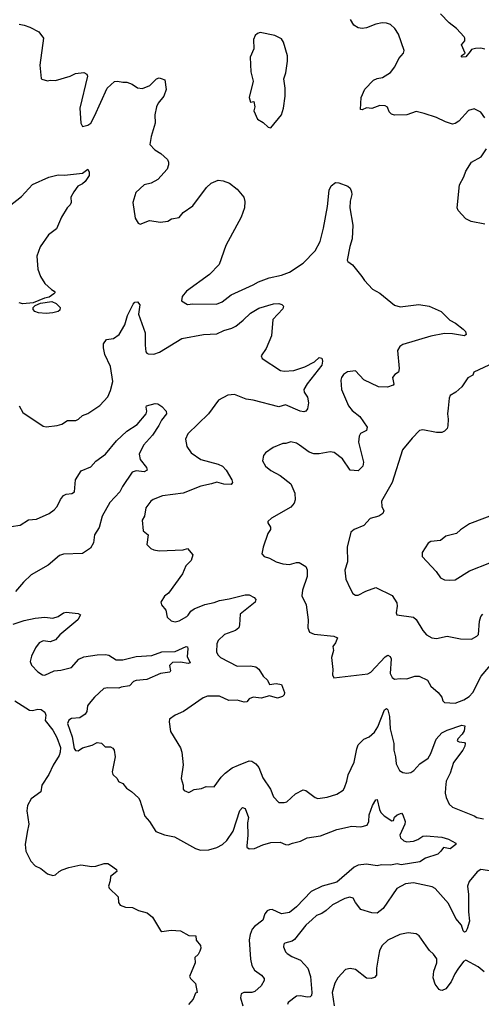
# Model space of a CAD drawing. Extents: x 2087054 to 2277909, y 548907 to 753496.
# Tile 350 of 444: x 2196699 to 2200129, y 704228 to 711543. Entities that reach past the tile are written whole.
import ezdxf

# ---------------------------------------------------------------- set-up
doc = ezdxf.new("R2010")
doc.units = 0

msp = doc.modelspace()

# ---------------------------------------------------------------- linework, layer by layer
at = {"layer": '0CON20XD'}
for points in [[(2200155, 711324.4), (2200125, 711331.9), (2200085, 711329.5), (2200055, 711320), (2200045.7, 711305.7), (2200015, 711267.9), (2199988, 711265), (2199980, 711275), (2200008.8, 711295), (2199982.9, 711355), (2200006.9, 711385), (2200007.1, 711405), (2200000.6, 711415), (2199945, 711476.8), (2199889, 711519), (2199825, 711586.4)], [(2196695, 711509.4), (2196732.6, 711502.6), (2196774, 711486), (2196841.9, 711451.9), (2196875.5, 711405), (2196850, 711205), (2196860, 711105), (2196865, 711100), (2196905, 711087.5), (2196925, 711092.5), (2196965, 711090), (2197075, 711122), (2197115, 711143.8), (2197175, 711151.2), (2197198.3, 711138.3), (2197203, 711123), (2197146.2, 710885), (2197152.5, 710775), (2197165, 710750), (2197205, 710760), (2197226.7, 710775), (2197256.2, 710825), (2197348.8, 711035), (2197405, 711082.5), (2197425, 711086.7), (2197465, 711077.5), (2197495, 711078.8), (2197535, 711063.8), (2197575, 711036.2), (2197612.3, 711032.3), (2197666.2, 711055), (2197715, 711104), (2197735, 711110), (2197750, 711105), (2197777, 711097), (2197787.5, 711025), (2197771.2, 710975), (2197728.3, 710921.7), (2197716.9, 710895), (2197702.5, 710835), (2197706.7, 710775), (2197675.9, 710674.1), (2197666.4, 710616.4), (2197702.5, 710575), (2197748.8, 710548.8), (2197796.7, 710505), (2197806.2, 710485), (2197806.2, 710465), (2197795, 710433.3), (2197725, 710356.2), (2197675, 710329.2), (2197623.3, 710315), (2197561.7, 710258.3), (2197540, 710185), (2197558.3, 710068.3), (2197580.7, 710030.7), (2197595, 710022.5), (2197665, 710050), (2197745, 710037.5), (2197800, 710045), (2197828, 710062), (2197885, 710073.8), (2197915, 710111.2), (2197985, 710158.8), (2198087.5, 710295), (2198122.2, 710327.8), (2198175, 710350), (2198210, 710345), (2198257.5, 710327.5), (2198315, 710283.8), (2198363.8, 710225), (2198371.7, 710191.7), (2198368.8, 710145), (2198344, 710075), (2198231.4, 709865), (2198180.8, 709725), (2198109.3, 709650.7), (2197938.8, 709525), (2197906.2, 709485), (2197902.5, 709455), (2197945, 709426.2), (2197985, 709431.4), (2198161.7, 709428.3), (2198204.4, 709445.6), (2198270.9, 709499.1), (2198435, 709572.2), (2198473.8, 709595), (2198552.5, 709625), (2198645, 709645.6), (2198703.4, 709666.6), (2198805, 709732.9), (2198895.3, 709824.7), (2198931.8, 709895), (2198955.4, 709995), (2198985.6, 710155), (2198998.8, 710275), (2199012.7, 710307.3), (2199045, 710333.8), (2199070.5, 710330.5), (2199137.5, 710305), (2199155, 710290), (2199165.7, 710265), (2199167.1, 710245), (2199154.2, 710195), (2199152.9, 710145), (2199174.3, 710015), (2199169.5, 709915), (2199151.7, 709858.3), (2199132.5, 709755), (2199136.7, 709745), (2199171.4, 709721.4), (2199242.5, 709635), (2199260, 709605), (2199320.3, 709540.3), (2199375, 709512), (2199485, 709420.8), (2199525, 709408.6), (2199665, 709425.7), (2199742.5, 709415), (2199830, 709375), (2199895, 709310), (2199937.9, 709287.9), (2199994.6, 709244.6), (2200010.6, 709225), (2200015.6, 709205), (2200005, 709193.3), (2199915, 709208.8), (2199855, 709210.4), (2199755, 709191.9), (2199545, 709129.2), (2199524, 709115), (2199505.8, 709085), (2199519.5, 708950.5), (2199513.3, 708925), (2199487.5, 708907.5), (2199470, 708885), (2199478.8, 708835), (2199475, 708827.5), (2199432.3, 708812.3), (2199365, 708816.2), (2199257.3, 708867.3), (2199195, 708933.3), (2199135, 708927.5), (2199105, 708905.8), (2199090, 708885), (2199085.8, 708865), (2199091.2, 708795), (2199142, 708675), (2199168.8, 708638.8), (2199225.5, 708595.5), (2199280, 708515), (2199275, 708490), (2199230.7, 708469.3), (2199220.7, 708449.3), (2199217.5, 708405), (2199254.3, 708255.7), (2199248, 708225), (2199215, 708190), (2199155, 708195.6), (2199098.9, 708278.9), (2199036, 708326), (2199005, 708331.2), (2198925, 708316.5), (2198885, 708317.3), (2198850.8, 708330.8), (2198777.5, 708382.5)], [(2200155, 710812.5), (2200125.9, 710855.9), (2200075, 710880), (2200035, 710867.5), (2199960.9, 710789.1), (2199935, 710771.4), (2199915, 710765.8), (2199863.2, 710783.2), (2199795, 710815.8), (2199705, 710846.7), (2199645, 710860), (2199575, 710836.7), (2199485, 710833.3), (2199461.7, 710841.7), (2199445, 710857.5), (2199432.3, 710892.3), (2199415, 710903.8), (2199375, 710904), (2199315, 710883.8), (2199275, 710886.7), (2199245, 710872.5), (2199232.5, 710875), (2199236, 710965), (2199264.4, 711025.6), (2199327.7, 711092.3), (2199355, 711105.8), (2199395.9, 711114.1), (2199455, 711151.2), (2199486.6, 711193.4), (2199516, 711254), (2199550, 711295), (2199556.2, 711315), (2199513.8, 711435), (2199486.8, 711476.8), (2199455, 711505.8), (2199425, 711518), (2199391.2, 711518.8), (2199345, 711510), (2199275, 711482), (2199245, 711477.5), (2199215, 711482.9), (2199182.6, 711502.6), (2199156.2, 711545)], [(2198565, 710740), (2198643.3, 710835), (2198658.8, 710885), (2198672.5, 710975), (2198672.5, 711035), (2198663, 711103), (2198677, 711147), (2198688.8, 711235), (2198688, 711275), (2198659.5, 711375), (2198645, 711400.8), (2198595, 711425.8), (2198485, 711447.5), (2198465, 711440), (2198450, 711425), (2198437.5, 711395), (2198440, 711325), (2198412.5, 711265), (2198417.5, 711155), (2198433.3, 711085), (2198403.3, 710965), (2198415, 710930), (2198440, 710935), (2198446.2, 710895), (2198438.8, 710865), (2198465, 710802.5), (2198509.2, 710779.2), (2198545, 710743.3), (2198565, 710740)], [(2200155, 710022.5), (2200052.8, 710042.8), (2200015, 710062.9), (2199958, 710125), (2199948.9, 710145), (2199966.8, 710315), (2199998.8, 710375), (2200013.5, 710416.5), (2200056.6, 710483.4), (2200127.8, 710525), (2200167.3, 710582.7)], [(2196622.1, 710157.9), (2196712, 710228), (2196795, 710319.2), (2196915, 710373.8), (2196985, 710389.2), (2197032.3, 710387.7), (2197165, 710402), (2197205, 710432.5), (2197215, 710410), (2197215.8, 710385), (2197185, 710340), (2197165, 710324.3), (2197132.5, 710305), (2197101.2, 710265), (2197080, 710225), (2197081.2, 710185), (2197075, 710167.5), (2197051.2, 710145), (2197008.8, 710075), (2196971.9, 709988.1), (2196913.8, 709945), (2196850.8, 709855), (2196826, 709785), (2196835, 709690), (2196854, 709635), (2196885, 709583.3), (2196935, 709537.5), (2196956.4, 709526.4), (2196962.5, 709515), (2196953.3, 709505), (2196917.7, 709482.3), (2196882.5, 709475), (2196800, 709440), (2196721.8, 709431.8), (2196695, 709439.2)], [(2196695, 708673.3), (2196723.4, 708623.4), (2196875, 708523.3), (2196895, 708516.7), (2196977, 708527), (2197011.7, 708538.3), (2197055, 708563.8), (2197115.8, 708564.2), (2197135.8, 708574.2), (2197165, 708601.2), (2197205, 708616), (2197295, 708677.5), (2197355, 708741.2), (2197375, 708787.5), (2197391.1, 708855), (2197373.3, 708965), (2197332.9, 709055), (2197322, 709105), (2197322, 709135), (2197345, 709166), (2197397.5, 709175), (2197437.4, 709202.6), (2197480.8, 709275), (2197500, 709345), (2197541.4, 709428.6), (2197555, 709443.3), (2197575, 709446.7), (2197592, 709425), (2197583.1, 709355), (2197632.5, 709215), (2197630.5, 709125), (2197636, 709076), (2197644.2, 709064.2), (2197655, 709061.2), (2197695, 709056.7), (2197737.9, 709072.1), (2197905, 709174.4), (2198065, 709204.4), (2198165, 709208.5), (2198215, 709234.5), (2198275, 709250), (2198305.4, 709264.6), (2198358.5, 709311.5), (2198415, 709362.5), (2198475, 709400), (2198585, 709432.7), (2198625, 709433.3), (2198647.1, 709427.1), (2198658.8, 709415), (2198654, 709395), (2198580.8, 709315), (2198569.2, 709195), (2198530.3, 709099.7), (2198493.3, 709045), (2198500, 709025), (2198636.9, 708936.9), (2198665, 708930.7), (2198735, 708935.8), (2198816.7, 708963.3), (2198889.4, 709000.6), (2198925, 709033.8), (2198945, 709027.5), (2198948.9, 709005), (2198944.4, 708975), (2198835, 708836.2), (2198811.2, 708795), (2198813.8, 708775), (2198838.8, 708738.8), (2198846, 708695), (2198837.8, 708652.2), (2198825.7, 708634.3), (2198809.8, 708629.8), (2198784.2, 708635), (2198675, 708680.6), (2198625, 708667.5), (2198435, 708715.4), (2198382.2, 708722.2), (2198295, 708757.5), (2198245, 708753.1), (2198176.2, 708715), (2198102.5, 708615), (2197948, 708465), (2197931.2, 708425), (2197942.1, 708372.1), (2197973.8, 708325), (2198045, 708275.6), (2198175, 708241.1), (2198205, 708226.5), (2198233.5, 708195), (2198275.8, 708125), (2198280, 708105), (2198271.7, 708088.3), (2198215, 708091.4), (2198165, 708105.7), (2198123.3, 708095), (2198045, 708077.1), (2197915, 708025.7), (2197760, 708005), (2197691.7, 707978.3), (2197673.8, 707965), (2197636.2, 707915), (2197626.7, 707855), (2197610, 707825), (2197616.7, 707745), (2197653.3, 707715), (2197643.6, 707643.6), (2197673.9, 707613.9), (2197695, 707603.3), (2197735, 707596.7), (2197915, 707604), (2197945, 707613.3), (2197985.8, 707565.8), (2197974, 707525), (2197933.3, 707485), (2197910, 707425), (2197805, 707283.3), (2197775, 707260), (2197748.8, 707215), (2197752.5, 707195), (2197786.2, 707155), (2197795.8, 707105), (2197825, 707075.8), (2197855, 707070), (2197885, 707076), (2197942.3, 707107.7), (2197950.6, 707119.4), (2197971.1, 707148.9), (2197995, 707165.8), (2198075, 707197.1), (2198145, 707213.1), (2198185, 707228.8), (2198255, 707239.6), (2198375, 707269.6), (2198405, 707268.9), (2198440.3, 707250.3), (2198453.3, 707235), (2198448.8, 707215), (2198338, 707125), (2198333.6, 707046.4), (2198326.4, 707023.6), (2198302.5, 707005), (2198221.2, 706975), (2198175, 706930), (2198162.9, 706905), (2198162, 706845), (2198170.8, 706825), (2198192.5, 706805), (2198315, 706739.4), (2198415, 706743.1), (2198455, 706733.6), (2198475, 706716.9), (2198507.5, 706665), (2198539.4, 706635), (2198555, 706603.8), (2198605, 706610), (2198644.1, 706604.1), (2198665.8, 706545), (2198664.1, 706525.9)], [(2196895, 709360), (2196840, 709365), (2196812.5, 709375), (2196800.5, 709390.5), (2196800, 709405), (2196815, 709418.8), (2196854, 709436), (2196939.3, 709449.3), (2196970, 709435), (2197000, 709405), (2196997.5, 709385), (2196986.4, 709373.6), (2196945, 709363.8), (2196895, 709360)], [(2200185, 708977.1), (2200073.3, 708925), (2200065, 708902.5), (2200028.8, 708881.2), (2199983.8, 708815), (2199940, 708775), (2199898.3, 708751.7), (2199889.3, 708730.7), (2199882.9, 708657.1), (2199877.1, 708615), (2199882.9, 708575), (2199879.2, 708525), (2199874.2, 708505.8), (2199856.2, 708485), (2199835, 708476), (2199795, 708475.8), (2199695, 708496.7), (2199670.5, 708489.5), (2199615, 708433.8), (2199543, 708347), (2199465.7, 708105), (2199387.1, 707965), (2199389.2, 707925), (2199404.4, 707895), (2199398.6, 707875), (2199366.6, 707853.4), (2199302.5, 707837.5), (2199256, 707785), (2199185.3, 707754.7), (2199160, 707735), (2199133.5, 707625), (2199135.6, 707514.4), (2199115.9, 707454.1), (2199122.5, 707385), (2199155, 707316.7), (2199175, 707280), (2199195, 707266.2), (2199215, 707266), (2199272.3, 707297.7), (2199345, 707324.3), (2199467.5, 707265), (2199501.2, 707211.2), (2199504.2, 707185), (2199496.7, 707135), (2199502.3, 707122.3), (2199625, 707104.4), (2199646.1, 707086.1), (2199694.5, 707004.5), (2199723, 706973), (2199761.2, 706951.2), (2199795, 706945.8), (2199875, 706963.3), (2199975, 706942.2), (2200055, 706940.8), (2200095, 706961.4), (2200108.9, 706975), (2200115.4, 707075), (2200125, 707107.5), (2200140, 707125)], [(2196635, 707778.2), (2196703, 707787), (2196765, 707828.1), (2196825, 707832.9), (2196918, 707875), (2196955, 707900.6), (2196977.5, 707925), (2197002.4, 707977.6), (2197025, 708007.5), (2197045, 708018.6), (2197087, 708023), (2197106, 708035), (2197112.9, 708125), (2197155, 708190), (2197228.1, 708221.9), (2197265, 708263.3), (2197337.5, 708315), (2197418.5, 708415), (2197495.5, 708485), (2197571.4, 708535), (2197640, 708615), (2197643.3, 708635), (2197638, 708665), (2197642.5, 708675), (2197705, 708692.2), (2197725, 708689.4), (2197755, 708669.5), (2197786.9, 708635), (2197790.5, 708615), (2197752.1, 708567.9), (2197732, 708528), (2197685, 708455.7), (2197619.3, 708380.7), (2197588.2, 708315), (2197593.3, 708275), (2197640.8, 708215), (2197646.2, 708195), (2197625, 708183.6), (2197565, 708190), (2197535, 708180), (2197464.4, 708075), (2197444.4, 708035), (2197368.5, 707955), (2197312.1, 707855), (2197290, 707770), (2197254.6, 707715.4), (2197246.7, 707655), (2197225, 707617.5), (2197165, 707577.8), (2197025, 707571.9), (2196995, 707562.5), (2196910.9, 707489.1), (2196785, 707417.2), (2196728.5, 707365), (2196668.9, 707295)], [(2198777.5, 708382.5), (2198755, 708396), (2198713.6, 708406.4), (2198676.7, 708393.3), (2198655, 708393.3), (2198582.5, 708365), (2198526.1, 708323.9), (2198510, 708305), (2198504, 708265), (2198525, 708226.7), (2198564.2, 708194.2), (2198635, 708156.7), (2198715, 708093.3), (2198744.2, 708025), (2198745.7, 707975.7), (2198738.3, 707951.7), (2198715, 707920), (2198570.3, 707839.7), (2198543.8, 707815), (2198542, 707805), (2198561.7, 707771.7), (2198563.3, 707755), (2198544.2, 707725), (2198508.8, 707625), (2198497.5, 707575), (2198515, 707553.3), (2198555, 707542.5), (2198606.1, 707516.1), (2198655, 707500), (2198705, 707496.2), (2198755, 707510), (2198775, 707509.2), (2198825, 707480.8), (2198835.4, 707455), (2198835.4, 707405), (2198800, 707305), (2198795, 707263.3), (2198827.5, 707195), (2198842, 707085), (2198840, 707025), (2198852.5, 706992.5), (2198887.5, 706977.5), (2199033.2, 706963.2), (2199059.5, 706949.5), (2199046.8, 706913.2), (2199026.7, 706885), (2199030, 706855), (2199016, 706805), (2199026.2, 706715), (2199023.8, 706675), (2199033.9, 706653.9), (2199285, 706682.2), (2199308.1, 706695), (2199415, 706810), (2199435, 706820.6), (2199452.2, 706812.2), (2199460.4, 706795), (2199452.7, 706685), (2199466.2, 706655), (2199485, 706644.3), (2199525, 706648.6), (2199575, 706644.4), (2199635, 706665.6), (2199666.3, 706666.3), (2199728.8, 706635), (2199755, 706590), (2199807.5, 706545), (2199835, 706510), (2199843, 706483), (2199855, 706470), (2199935, 706465.8), (2200000.2, 706489.8), (2200038.6, 706515), (2200065, 706544.2), (2200128.8, 706665), (2200227.6, 706782.4)], [(2200245, 707874), (2200041.7, 707798.3), (2199975, 707753.8), (2199945.8, 707724.2), (2199865, 707706), (2199826.4, 707673.6), (2199755, 707665.8), (2199735, 707653.8), (2199690, 707585), (2199690, 707555), (2199793, 707443), (2199826.7, 707395), (2199855, 707380), (2199889.3, 707379.3), (2199935, 707380), (2200041.3, 707448.7), (2200193, 707507)], [(2196651.7, 707051.7), (2196731.4, 707078.6), (2196814, 707096), (2196885, 707104.5), (2196945, 707096.2), (2196985, 707109.2), (2197025, 707135.8), (2197045, 707142), (2197135, 707130), (2197151.7, 707121.7), (2197131.2, 707085), (2196996.8, 706973.2), (2196965, 706934.3), (2196925, 706920), (2196875, 706928.6), (2196845, 706912), (2196816, 706875), (2196786.1, 706813.9), (2196776.7, 706775), (2196786.4, 706746.4), (2196835, 706697.5), (2196870, 706675), (2196885, 706672.5), (2196956.1, 706703.9), (2197005, 706711.2), (2197085, 706729.2), (2197138.9, 706791.1), (2197175, 706808.8), (2197275, 706823.8), (2197336.1, 706826.1), (2197360.8, 706820.8), (2197415, 706787.3), (2197465, 706786.2), (2197565, 706810.8), (2197682.1, 706817.9), (2197755, 706846.1), (2197855, 706848.7), (2197936.8, 706886.8), (2197945, 706883.3), (2197948.9, 706868.9), (2197942.5, 706812.5), (2197965.8, 706764.2), (2197950.6, 706759.4), (2197895, 706768.9), (2197835, 706766.4), (2197813.1, 706745), (2197818.9, 706705), (2197815, 706694.3), (2197745, 706685.3), (2197645, 706640), (2197565, 706634.2), (2197543.8, 706625), (2197515, 706594.3), (2197453.3, 706583.3), (2197435, 706577.1), (2197355, 706579.4), (2197325, 706574), (2197255, 706508.8), (2197215, 706462), (2197204.4, 706445), (2197197.8, 706402.2), (2197186.6, 706383.4), (2197145, 706355.8), (2197085, 706352), (2197065, 706338.8), (2197055.6, 706315), (2197090.3, 706215), (2197105, 706127.5), (2197115, 706113.3), (2197135, 706111.2), (2197166.1, 706133.9), (2197237.3, 706152.7), (2197275, 706173.8), (2197307.7, 706167.7), (2197335, 706141.2), (2197375, 706140), (2197391.7, 706131.7), (2197401.2, 706115), (2197408.8, 706065), (2197386.7, 705955), (2197392.5, 705935), (2197422.5, 705905), (2197434.1, 705884.1), (2197465, 705868.8), (2197492.5, 705832.5), (2197529.4, 705809.4), (2197581.3, 705761.3), (2197592.5, 705745), (2197628, 705625), (2197663.1, 705585), (2197711.7, 705511.7), (2197776.1, 705486.1), (2197850.6, 705470.6), (2198005.4, 705385.4), (2198042.4, 705372.4), (2198105.5, 705374.5), (2198165, 705393.3), (2198206, 705415), (2198237.5, 705445), (2198284.4, 705515), (2198335, 705666.7), (2198355, 705688.8), (2198375, 705682.5), (2198400, 705615), (2198391.4, 705575), (2198394.4, 705485), (2198386.2, 705405), (2198387.5, 705395), (2198405, 705383.8), (2198445, 705386), (2198506.8, 705413.2), (2198565, 705430), (2198635, 705431.2), (2198675, 705414.3), (2198695, 705412.9), (2198725, 705425.7), (2198785, 705438.9), (2198835, 705464.5), (2198935, 705479.5), (2199055, 705525.7), (2199135.6, 705544.4), (2199165, 705550.8), (2199235, 705546.2), (2199282, 705558), (2199293.1, 705585), (2199296.4, 705635), (2199320, 705705), (2199345, 705746.7), (2199355, 705750), (2199372.2, 705675), (2199382.8, 705652.8), (2199407.6, 705627.6), (2199465, 705591.2), (2199477.5, 705592.5), (2199485, 705616.7), (2199505, 705636), (2199535, 705646.7), (2199546.1, 705636.1), (2199562.5, 705585), (2199561.4, 705565), (2199523.1, 705485), (2199527.5, 705465), (2199553.1, 705443.1), (2199575, 705435.6), (2199625, 705440.4), (2199658.3, 705451.7), (2199695, 705476.2), (2199718.8, 705478.8), (2199835, 705468.1), (2199885, 705454), (2199940, 705425), (2199940, 705415), (2199898.1, 705381.9), (2199847.5, 705392.5), (2199829.4, 705365), (2199806, 705344), (2199715, 705312.1), (2199672.9, 705285), (2199534, 705264), (2199505, 705271.4), (2199455, 705261), (2199387.2, 705262.8), (2199355, 705256.7), (2199275, 705268.9), (2199215, 705261.6), (2199184.8, 705245.2), (2199055.5, 705134.5), (2198945.6, 705105), (2198865.6, 705065), (2198755, 704952.5), (2198705, 704910.6), (2198645, 704900.6), (2198575, 704930.8), (2198555, 704930), (2198538.3, 704921.7), (2198521.4, 704898.6), (2198505, 704852.5), (2198442.9, 704805), (2198425.5, 704785), (2198410.8, 704745), (2198404.6, 704705.4), (2198413.8, 704563.8), (2198425, 704516.7), (2198445, 704480.8), (2198496, 704445), (2198515, 704420), (2198516.7, 704405), (2198493.3, 704365), (2198447.3, 704322.7), (2198425, 704316), (2198364.2, 704315.8), (2198345.8, 704304.2), (2198340.6, 704275), (2198356.2, 704215)], [(2198664.1, 706525.9), (2198652.5, 706515), (2198615, 706502), (2198555, 706519.2), (2198492.5, 706502.5), (2198435, 706510), (2198405, 706497.5), (2198387.5, 706475), (2198368.1, 706471.9), (2198315, 706486.9), (2198252.5, 706485), (2198185, 706517.3), (2198095, 706517.3), (2198063.3, 706505), (2197916.2, 706403.8), (2197853.6, 706376.4), (2197813.3, 706345), (2197808.8, 706325), (2197820.8, 706255), (2197895, 706132.5), (2197905, 706100), (2197914.1, 706005.9), (2197900, 705905), (2197913.8, 705855), (2197913.3, 705825), (2197922.5, 705815), (2197955, 705801.2), (2197995, 705823.8), (2198049.3, 705830.7), (2198083.6, 705846.4), (2198145, 705842.5), (2198195.7, 705914.3), (2198225.5, 705944.5), (2198276.8, 705983.2), (2198324.7, 706005.3), (2198405, 706035.5), (2198425, 706033.3), (2198455, 706014.4), (2198475, 705988), (2198505, 705910), (2198561.9, 705825), (2198585, 705768.8), (2198625.9, 705725.9), (2198665, 705726), (2198685, 705732.5), (2198747.6, 705792.4), (2198805, 705822), (2198825, 705816.2), (2198895, 705763.8), (2198915, 705756), (2198985, 705767.5), (2199055, 705789.2), (2199101.7, 705818.3), (2199112.5, 705835), (2199130.5, 705885), (2199138.6, 705931.4), (2199184.5, 706025.5), (2199203.1, 706125), (2199215, 706156.2), (2199255, 706198), (2199295, 706213.8), (2199335, 706249.2), (2199360.5, 706289.5), (2199410.5, 706415), (2199425, 706425.7), (2199435.7, 706414.3), (2199446.4, 706365), (2199451.9, 706275), (2199478.1, 706165), (2199479.2, 706115), (2199492.5, 706065), (2199495.8, 706015), (2199520, 705965), (2199545, 705950), (2199575, 705944.2), (2199605, 705948.6), (2199628.6, 705965), (2199671.4, 706015), (2199733.6, 706056.4), (2199755, 706092), (2199792.8, 706197.2), (2199835, 706243.8), (2199875, 706263.9), (2199985, 706301.5), (2200005.7, 706295.7), (2200000.6, 706259.4), (2199986.7, 706233.3), (2199955, 706200), (2199950, 706185), (2199965, 706176.7), (2200003.6, 706173.6), (2200010, 706165), (2200005.8, 706145), (2199992.5, 706115), (2199923.6, 706025), (2199898.8, 705945), (2199869.1, 705885), (2199862.5, 705835), (2199860.6, 705795), (2199867.5, 705765), (2199891.2, 705715), (2199915, 705692.9), (2200075, 705627.5), (2200095, 705614.4), (2200145, 705605.8)], [(2196662.8, 706482.8), (2196773.4, 706413.4), (2196795, 706409.6), (2196835, 706419.4), (2196857.7, 706417.7), (2196887.3, 706397.3), (2196892.9, 706375), (2196887.5, 706335), (2196945.8, 706265), (2196975, 706210), (2197002.1, 706135), (2197001.2, 706101.2), (2196993.2, 706075), (2196948.8, 706005), (2196916.1, 705933.9), (2196864.6, 705855), (2196857.1, 705805), (2196785, 705754.7), (2196757.8, 705705), (2196752.6, 705665), (2196766.5, 705565), (2196755.5, 705505.5), (2196739.1, 705415), (2196743.8, 705365), (2196781.2, 705291.2), (2196815, 705256.7), (2196855.9, 705235.9), (2196905, 705196.9), (2196945, 705184.2), (2196965, 705190), (2196992.5, 705215), (2197014.2, 705225.8), (2197065, 705243.8), (2197153, 705263), (2197235, 705251.2), (2197265.8, 705254.2), (2197327, 705273), (2197353, 705273), (2197375, 705262.5), (2197418.3, 705228.3), (2197420, 705215), (2197373, 705177), (2197372.5, 705145), (2197360, 705105), (2197365, 705090), (2197430, 705025), (2197433.3, 704985), (2197445, 704963.3), (2197485, 704948.8), (2197537, 704947), (2197582.5, 704925), (2197647.6, 704907.6), (2197685.5, 704875.5), (2197745, 704776.2), (2197755, 704768.8), (2197825, 704779.5), (2197895, 704772.5), (2197955, 704737.5), (2198007, 704737), (2198010, 704705), (2198042.5, 704665), (2198046, 704645), (2198037.6, 704622.4), (2198025, 704598.8), (2198001.2, 704575), (2198003.8, 704535), (2197960.8, 704435), (2197968.3, 704418.3), (2198005, 704382.5), (2198017.5, 704315), (2198005, 704310), (2197988.8, 704265), (2197953.6, 704226.4)], [(2200225, 705213.5), (2200125, 705228.7), (2200098.7, 705211.3), (2200039.4, 705140.6), (2200026.8, 705105), (2200033.3, 705043.3), (2200034.7, 704915.3), (2200042.5, 704845), (2200025, 704787.5), (2200015, 704767.5), (2200005, 704763.3), (2199994.2, 704774.2), (2199982, 704815), (2199939.4, 704865), (2199885, 704977.5), (2199785, 705088), (2199765, 705101.2), (2199625, 705130), (2199565, 705123.8), (2199502.6, 705087.4), (2199400.3, 704939.7), (2199355.8, 704904.2), (2199315, 704906), (2199235, 704932.5), (2199193.2, 704983.2), (2199175.9, 705015.9), (2199152.3, 705022.3), (2199115, 705013.1), (2199022.6, 704967.4), (2198976.4, 704923.6), (2198945, 704901.4), (2198905, 704887.5), (2198871.2, 704858.8), (2198824.2, 704815), (2198741.2, 704708.8), (2198724.2, 704695.8), (2198669.3, 704680.7), (2198662.5, 704675), (2198658.8, 704655), (2198675, 704616.7), (2198686, 704605), (2198722, 704582), (2198785, 704555.6), (2198839.6, 704495), (2198859.6, 704435), (2198870.4, 704315), (2198867.3, 704292.7), (2198856.6, 704283.4), (2198835, 704280), (2198785, 704291.1), (2198755, 704287.1), (2198695, 704240), (2198688.6, 704225)], [(2200149.2, 704469.2), (2200105.7, 704505), (2200015, 704554.4), (2199995.8, 704545), (2199955, 704488.8), (2199931.4, 704455), (2199905, 704393.8), (2199865, 704343.3), (2199839.3, 704330.7), (2199825, 704332.5), (2199815, 704337.5), (2199785, 704376.7), (2199772.5, 704425), (2199775.8, 704474.2), (2199799.4, 704535), (2199797.5, 704565), (2199775, 704600), (2199745, 704626.2), (2199718.3, 704661.7), (2199666.8, 704736.8), (2199645, 704752), (2199585, 704758.1), (2199523.8, 704746.2), (2199433.3, 704705), (2199389.1, 704660.9), (2199373.3, 704625), (2199365.5, 704584.5), (2199350, 704495), (2199349.2, 704445), (2199335, 704426.2), (2199311.2, 704418.8), (2199275, 704422.9), (2199195, 704485.7), (2199155, 704494.3), (2199121.2, 704485), (2199063.1, 704425), (2199041.1, 704385), (2199020, 704315), (2199035.6, 704215)]]:
    msp.add_lwpolyline(points, dxfattribs=at)

doc.saveas('drawing.dxf')
